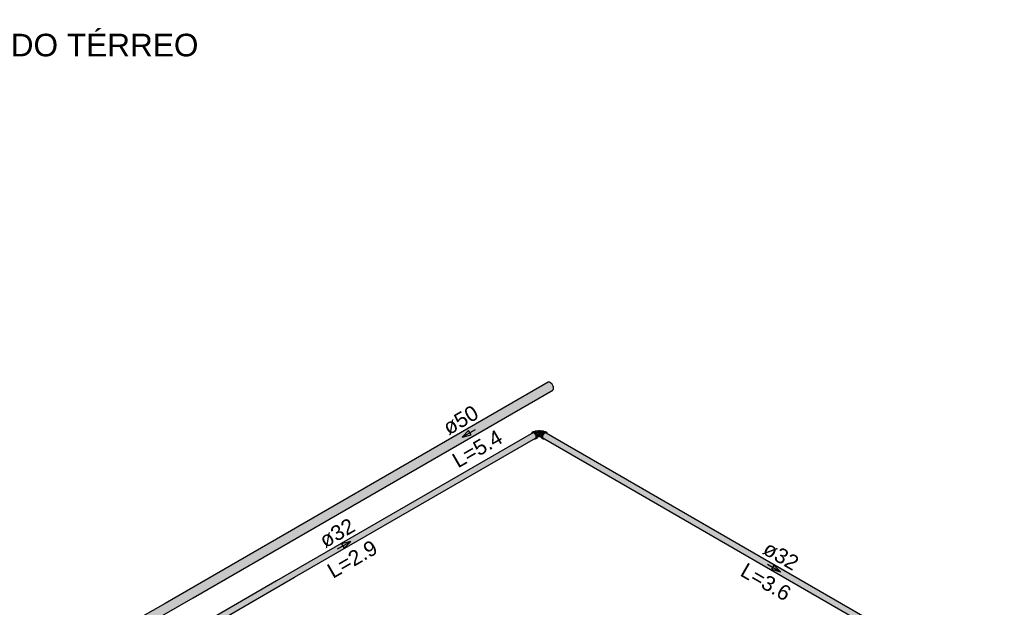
# Model space of a CAD drawing. Header units: millimetres. Extents: x 567 to 934, y -1 to 364.
# Tile 573 of 656: x 738 to 751, y 74 to 82. Entities that reach past the tile are written whole.
import ezdxf

# ---------------------------------------------------------------- set-up
doc = ezdxf.new("R2010")
doc.units = ezdxf.units.MM
doc.header["$MEASUREMENT"] = 0
doc.linetypes.add('NULL', pattern=[0])
for name, color, linetype, lineweight in [('AF-Condutos', 140, 'Continuous', 25), ('AF-Conexões', 152, 'Continuous', 18), ('AF-Sentido conduto', 140, 'Continuous', 30), ('AF-Textos conduto', 7, 'Continuous', 9), ('Textos', 7, 'Continuous', 9)]:
    doc.layers.add(name, color=color, linetype=linetype, lineweight=lineweight)
doc.styles.add('Arial', font='arial.ttf')
doc.styles.add('ArialBlack', font='txt')

msp = doc.modelspace()

# ---------------------------------------------------------------- hatches: boundary and pattern name
at = {"layer": 'AF-Condutos', "linetype": 'Continuous'}
for points in [[(744.973, 77.163), (744.969, 77.177), (744.957, 77.2), (744.941, 77.217), (744.923, 77.228), (744.906, 77.229), (739.478, 74.095), (739.6, 74.025), (744.964, 77.122), (744.973, 77.135)], [(744.707, 76.556), (744.566, 76.475), (739.67, 73.649), (744.317, 76.331), (739.673, 73.65)], [(744.72, 76.477), (744.742, 76.491), (744.746, 76.501), (744.744, 76.515), (744.739, 76.53), (740, 73.794), (740.007, 73.79), (739.894, 73.715), (740.016, 73.785), (740.017, 73.785), (739.901, 73.711), (740.019, 73.783), (740.021, 73.782), (739.907, 73.708), (740.028, 73.778), (740.037, 73.773)], [(744.68, 76.544), (740.029, 73.858), (739.959, 73.818), (744.676, 76.538)], [(744.566, 76.475), (741.301, 74.592), (739.959, 73.818), (739.96, 73.817)], [(744.707, 76.556), (740.031, 73.857), (739.961, 73.817), (739.984, 73.803), (744.729, 76.543), (744.718, 76.552)], [(744.729, 76.543), (739.984, 73.803), (740, 73.794), (744.739, 76.53)], [(744.681, 76.544), (744.681, 76.542), (744.707, 76.556)], [(744.829, 76.504), (750.915, 72.99), (744.831, 76.519)], [(744.831, 76.493), (750.918, 72.979), (744.829, 76.504)], [(744.829, 76.504), (750.906, 72.986), (750.907, 72.995)], [(744.831, 76.519), (750.918, 73.005), (744.838, 76.533)], [(750.907, 72.995), (750.911, 73.009), (744.831, 76.519)], [(750.906, 72.986), (744.831, 76.493), (750.906, 72.983)], [(744.831, 76.493), (744.838, 76.486), (750.924, 72.972)], [(744.838, 76.533), (750.924, 73.019), (744.848, 76.546)], [(750.909, 73.01), (750.918, 73.023), (744.838, 76.533)], [(744.859, 76.554), (744.848, 76.546), (750.934, 73.032)], [(750.927, 73.036), (744.848, 76.546), (750.916, 73.024)], [(744.894, 76.543), (744.87, 76.556), (744.859, 76.554)], [(744.894, 76.543), (744.859, 76.554), (744.957, 76.497), (750.946, 73.04)], [(744.87, 76.556), (744.932, 76.52), (750.957, 73.042), (744.929, 76.523)], [(744.879, 76.552), (750.944, 73.05), (750.945, 73.05)], [(750.944, 73.05), (744.932, 76.52), (750.935, 73.046)], [(750.936, 73.045), (744.957, 76.497), (750.926, 73.037)], [(744.317, 76.331), (740.031, 73.858), (739.961, 73.817)]]:
    msp.add_hatch(color=151, dxfattribs=at).paths.add_polyline_path(points)
at = {"layer": 'AF-Conexões', "linetype": 'Continuous'}
for points in [[(744.681, 76.544), (744.697, 76.554), (744.718, 76.552), (744.744, 76.536), (744.718, 76.563), (744.686, 76.561)], [(744.72, 76.477), (744.728, 76.473), (744.744, 76.475), (744.757, 76.484), (744.762, 76.503), (744.757, 76.527), (744.744, 76.551), (744.725, 76.568), (744.707, 76.573), (744.686, 76.561), (744.718, 76.563), (744.744, 76.536), (744.737, 76.535), (744.746, 76.494)], [(744.734, 76.581), (744.717, 76.571), (744.724, 76.568), (744.748, 76.582)], [(744.748, 76.581), (744.724, 76.568), (744.751, 76.577)], [(744.751, 76.577), (744.726, 76.567), (744.73, 76.564)], [(744.753, 76.577), (744.73, 76.564), (744.761, 76.572)], [(744.765, 76.573), (744.733, 76.563), (744.738, 76.558)], [(744.739, 76.556), (744.772, 76.565), (744.765, 76.573)], [(744.74, 76.557), (744.745, 76.549), (744.772, 76.565)], [(744.776, 76.555), (744.772, 76.565), (744.745, 76.549)], [(744.775, 76.574), (744.772, 76.565), (744.793, 76.55), (744.8, 76.574), (744.808, 76.572), (744.806, 76.582), (744.787, 76.588), (744.753, 76.583), (744.769, 76.577)], [(744.775, 76.574), (744.766, 76.572), (744.772, 76.565)], [(744.805, 76.564), (744.796, 76.555), (744.829, 76.548)], [(744.8, 76.574), (744.802, 76.565), (744.809, 76.572)], [(744.83, 76.551), (744.81, 76.573), (744.802, 76.565)], [(744.818, 76.579), (744.81, 76.573), (744.837, 76.557), (744.843, 76.564)], [(744.812, 76.571), (744.83, 76.551), (744.837, 76.557)], [(744.854, 76.476), (744.831, 76.493), (744.831, 76.519), (744.846, 76.544), (744.869, 76.556), (744.883, 76.566), (744.876, 76.57), (744.849, 76.568), (744.831, 76.551), (744.817, 76.527), (744.812, 76.503), (744.817, 76.484), (744.83, 76.475)], [(744.828, 76.581), (744.818, 76.579), (744.844, 76.564)], [(744.856, 76.571), (744.84, 76.581), (744.826, 76.582), (744.851, 76.568)], [(744.83, 76.578), (744.844, 76.565), (744.849, 76.568)], [(744.893, 76.544), (744.892, 76.552), (744.883, 76.566), (744.87, 76.556)], [(744.782, 76.545), (744.779, 76.555), (744.746, 76.548), (744.751, 76.54)], [(744.784, 76.545), (744.752, 76.538), (744.757, 76.529)], [(744.787, 76.535), (744.784, 76.545), (744.757, 76.529)], [(744.784, 76.534), (744.757, 76.528), (744.76, 76.519)], [(744.76, 76.518), (744.787, 76.524), (744.785, 76.534)], [(744.786, 76.524), (744.761, 76.518), (744.762, 76.51)], [(744.786, 76.515), (744.788, 76.525), (744.762, 76.51)], [(744.762, 76.496), (744.779, 76.504), (744.787, 76.516), (744.762, 76.502)], [(744.763, 76.502), (744.787, 76.516), (744.763, 76.509)], [(744.787, 76.525), (744.812, 76.51), (744.814, 76.518), (744.79, 76.533)], [(744.788, 76.535), (744.813, 76.52), (744.817, 76.527), (744.792, 76.544)], [(744.788, 76.524), (744.812, 76.503), (744.813, 76.509)], [(744.789, 76.515), (744.812, 76.502), (744.788, 76.523)], [(744.788, 76.516), (744.813, 76.498), (744.812, 76.502)], [(744.813, 76.495), (744.796, 76.51), (744.79, 76.51)], [(744.791, 76.545), (744.818, 76.529), (744.822, 76.538)], [(744.792, 76.545), (744.822, 76.538), (744.834, 76.547), (744.798, 76.554)]]:
    msp.add_hatch(color=161, dxfattribs=at).paths.add_polyline_path(points)

# ---------------------------------------------------------------- linework, layer by layer
at = {"layer": 'AF-Condutos'}
for p, q in [((744.906, 77.229), (739.82, 74.292)), ((744.916, 77.228), (744.906, 77.229)), ((744.923, 77.228), (744.916, 77.228)), ((744.934, 77.221), (744.923, 77.228)), ((744.941, 77.217), (744.934, 77.221)), ((744.951, 77.206), (744.941, 77.217)), ((740.194, 74.368), (744.964, 77.122)), ((744.957, 77.2), (744.951, 77.206)), ((744.965, 77.186), (744.957, 77.2)), ((744.964, 77.122), (744.967, 77.127)), ((744.969, 77.177), (744.965, 77.186)), ((744.967, 77.127), (744.973, 77.135)), ((744.973, 77.163), (744.969, 77.177)), ((744.975, 77.154), (744.973, 77.163)), ((744.973, 77.135), (744.974, 77.142)), ((744.974, 77.142), (744.975, 77.154)), ((744.677, 76.542), (741.298, 74.591)), ((741.538, 74.64), (744.734, 76.485)), ((744.68, 76.544), (744.677, 76.542)), ((744.681, 76.544), (744.68, 76.544)), ((744.697, 76.554), (744.681, 76.544)), ((744.707, 76.556), (744.697, 76.554)), ((744.718, 76.552), (744.707, 76.556)), ((744.729, 76.543), (744.718, 76.552)), ((744.739, 76.53), (744.729, 76.543)), ((744.734, 76.485), (744.742, 76.491)), ((744.744, 76.515), (744.739, 76.53)), ((744.742, 76.491), (744.746, 76.501)), ((744.746, 76.501), (744.744, 76.515)), ((744.831, 76.519), (744.829, 76.504)), ((744.829, 76.504), (744.831, 76.493)), ((744.838, 76.533), (744.831, 76.519)), ((744.831, 76.493), (744.838, 76.486)), ((744.848, 76.546), (744.838, 76.533)), ((744.838, 76.486), (744.854, 76.476)), ((744.859, 76.554), (744.848, 76.546)), ((744.854, 76.476), (750.924, 72.972)), ((744.87, 76.556), (744.859, 76.554)), ((744.879, 76.552), (744.87, 76.556)), ((750.945, 73.05), (744.879, 76.552)), ((740.115, 73.818), (741.538, 74.64)), ((741.298, 74.591), (740.029, 73.858)), ((739.63, 74.043), (740.194, 74.368)), ((739.82, 74.292), (739.495, 74.105))]:
    msp.add_line(p, q, dxfattribs=at)
at = {"layer": 'AF-Conexões'}
for p, q in [((744.692, 76.566), (744.686, 76.561)), ((744.699, 76.57), (744.692, 76.566)), ((744.707, 76.573), (744.699, 76.57)), ((744.716, 76.572), (744.707, 76.573)), ((744.717, 76.571), (744.716, 76.572)), ((744.734, 76.581), (744.717, 76.571)), ((744.725, 76.568), (744.717, 76.571)), ((744.735, 76.561), (744.725, 76.568)), ((744.741, 76.583), (744.734, 76.581)), ((744.748, 76.582), (744.741, 76.583)), ((744.75, 76.582), (744.748, 76.582)), ((744.753, 76.583), (744.75, 76.582)), ((744.757, 76.579), (744.75, 76.582)), ((744.75, 76.582), (744.75, 76.582)), ((744.764, 76.585), (744.753, 76.583)), ((744.765, 76.573), (744.757, 76.579)), ((744.775, 76.587), (744.764, 76.585)), ((744.772, 76.565), (744.765, 76.573)), ((744.779, 76.555), (744.772, 76.565)), ((744.787, 76.588), (744.775, 76.587)), ((744.8, 76.587), (744.787, 76.588)), ((744.802, 76.565), (744.796, 76.555)), ((744.811, 76.585), (744.8, 76.587)), ((744.81, 76.573), (744.802, 76.565)), ((744.818, 76.579), (744.81, 76.573)), ((744.822, 76.582), (744.811, 76.585)), ((744.824, 76.582), (744.818, 76.579)), ((744.824, 76.582), (744.822, 76.582)), ((744.825, 76.582), (744.824, 76.582)), ((744.826, 76.582), (744.825, 76.582)), ((744.834, 76.583), (744.826, 76.582)), ((744.84, 76.581), (744.834, 76.583)), ((744.857, 76.571), (744.84, 76.581)), ((744.849, 76.568), (744.84, 76.561)), ((744.857, 76.571), (744.849, 76.568)), ((744.859, 76.572), (744.857, 76.571)), ((744.868, 76.573), (744.859, 76.572)), ((744.876, 76.57), (744.868, 76.573)), ((744.883, 76.566), (744.876, 76.57)), ((744.889, 76.561), (744.883, 76.566)), ((744.682, 76.55), (744.681, 76.544)), ((744.686, 76.561), (744.682, 76.552)), ((744.682, 76.552), (744.682, 76.55)), ((744.72, 76.477), (744.721, 76.476)), ((744.721, 76.476), (744.728, 76.473)), ((744.728, 76.473), (744.737, 76.472)), ((744.744, 76.551), (744.735, 76.561)), ((744.737, 76.472), (744.744, 76.475)), ((744.752, 76.54), (744.744, 76.551)), ((744.744, 76.475), (744.752, 76.479)), ((744.757, 76.527), (744.752, 76.54)), ((744.752, 76.479), (744.757, 76.484)), ((744.761, 76.515), (744.757, 76.527)), ((744.757, 76.484), (744.761, 76.493)), ((744.762, 76.503), (744.761, 76.515)), ((744.761, 76.494), (744.779, 76.504)), ((744.761, 76.494), (744.762, 76.503)), ((744.761, 76.493), (744.761, 76.494)), ((744.784, 76.545), (744.779, 76.555)), ((744.779, 76.504), (744.784, 76.509)), ((744.787, 76.535), (744.784, 76.545)), ((744.784, 76.51), (744.787, 76.516)), ((744.784, 76.509), (744.784, 76.51)), ((744.784, 76.51), (744.79, 76.51)), ((744.788, 76.535), (744.787, 76.531)), ((744.787, 76.531), (744.787, 76.535)), ((744.787, 76.531), (744.787, 76.525)), ((744.788, 76.525), (744.787, 76.531)), ((744.787, 76.525), (744.787, 76.519)), ((744.787, 76.519), (744.788, 76.525)), ((744.787, 76.516), (744.787, 76.519)), ((744.787, 76.519), (744.788, 76.516)), ((744.791, 76.545), (744.788, 76.535)), ((744.788, 76.516), (744.79, 76.51)), ((744.79, 76.51), (744.791, 76.509)), ((744.796, 76.555), (744.791, 76.545)), ((744.791, 76.509), (744.796, 76.504)), ((744.796, 76.504), (744.813, 76.494)), ((744.813, 76.515), (744.812, 76.503)), ((744.812, 76.503), (744.813, 76.494)), ((744.817, 76.527), (744.813, 76.515)), ((744.813, 76.494), (744.813, 76.493)), ((744.813, 76.493), (744.817, 76.484)), ((744.823, 76.54), (744.817, 76.527)), ((744.817, 76.484), (744.823, 76.479)), ((744.831, 76.551), (744.823, 76.54)), ((744.823, 76.479), (744.83, 76.475)), ((744.83, 76.475), (744.838, 76.472)), ((744.84, 76.561), (744.831, 76.551)), ((744.838, 76.472), (744.847, 76.473)), ((744.847, 76.473), (744.849, 76.474)), ((744.849, 76.474), (744.854, 76.476)), ((744.889, 76.56), (744.889, 76.561)), ((744.892, 76.552), (744.889, 76.56)), ((744.893, 76.546), (744.892, 76.552)), ((744.894, 76.544), (744.893, 76.546))]:
    msp.add_line(p, q, dxfattribs=at)
at = {"layer": 'AF-Sentido conduto'}
for p, q in [((743.849, 76.586), (743.761, 76.498)), ((743.881, 76.53), (743.849, 76.586)), ((743.761, 76.498), (743.881, 76.53)), ((742.284, 75.115), (742.164, 75.083)), ((742.164, 75.083), (742.196, 75.027)), ((742.196, 75.027), (742.284, 75.115)), ((747.898, 74.802), (747.866, 74.746)), ((747.866, 74.746), (747.986, 74.713)), ((747.986, 74.713), (747.898, 74.802))]:
    msp.add_line(p, q, dxfattribs=at)
for points in [[(743.934, 76.598), (743.761, 76.498)], [(742.111, 75.015), (742.284, 75.115)], [(747.813, 74.813), (747.986, 74.713)]]:
    msp.add_lwpolyline(points, dxfattribs=at)

# ---------------------------------------------------------------- texts
at = {"layer": 'AF-Textos conduto', "linetype": 'NULL', "char_height": 0.2, "attachment_point": 8, "line_spacing_factor": 0.6, "style": 'Arial'}
for s, insert, width, rotation in [('ø50', (743.795, 76.637), 0.9628, 30.0001), ('L=5.4', (744.015, 76.257), 1.41341, 30.0001), ('ø32', (742.156, 75.138), 0.9628, 30.0001), ('L=2.9', (742.356, 74.792), 1.41341, 30.0001), ('ø32', (747.942, 74.836), 0.9628, 329.9999), ('L=3.6', (747.742, 74.49), 1.41341, 329.9999)]:
    msp.add_mtext(s, dxfattribs=dict(at, insert=insert, width=width, rotation=rotation))
at = {"layer": 'Textos', "linetype": 'NULL', "insert": (729.995, 81.548), "char_height": 0.3, "width": 21.80589, "attachment_point": 7, "line_spacing_factor": 0.6, "style": 'ArialBlack'}
msp.add_mtext('PLANTA BAIXA AGUA FRIA E DRENOS DO TÉRREO', dxfattribs=at)

doc.saveas('drawing.dxf')
